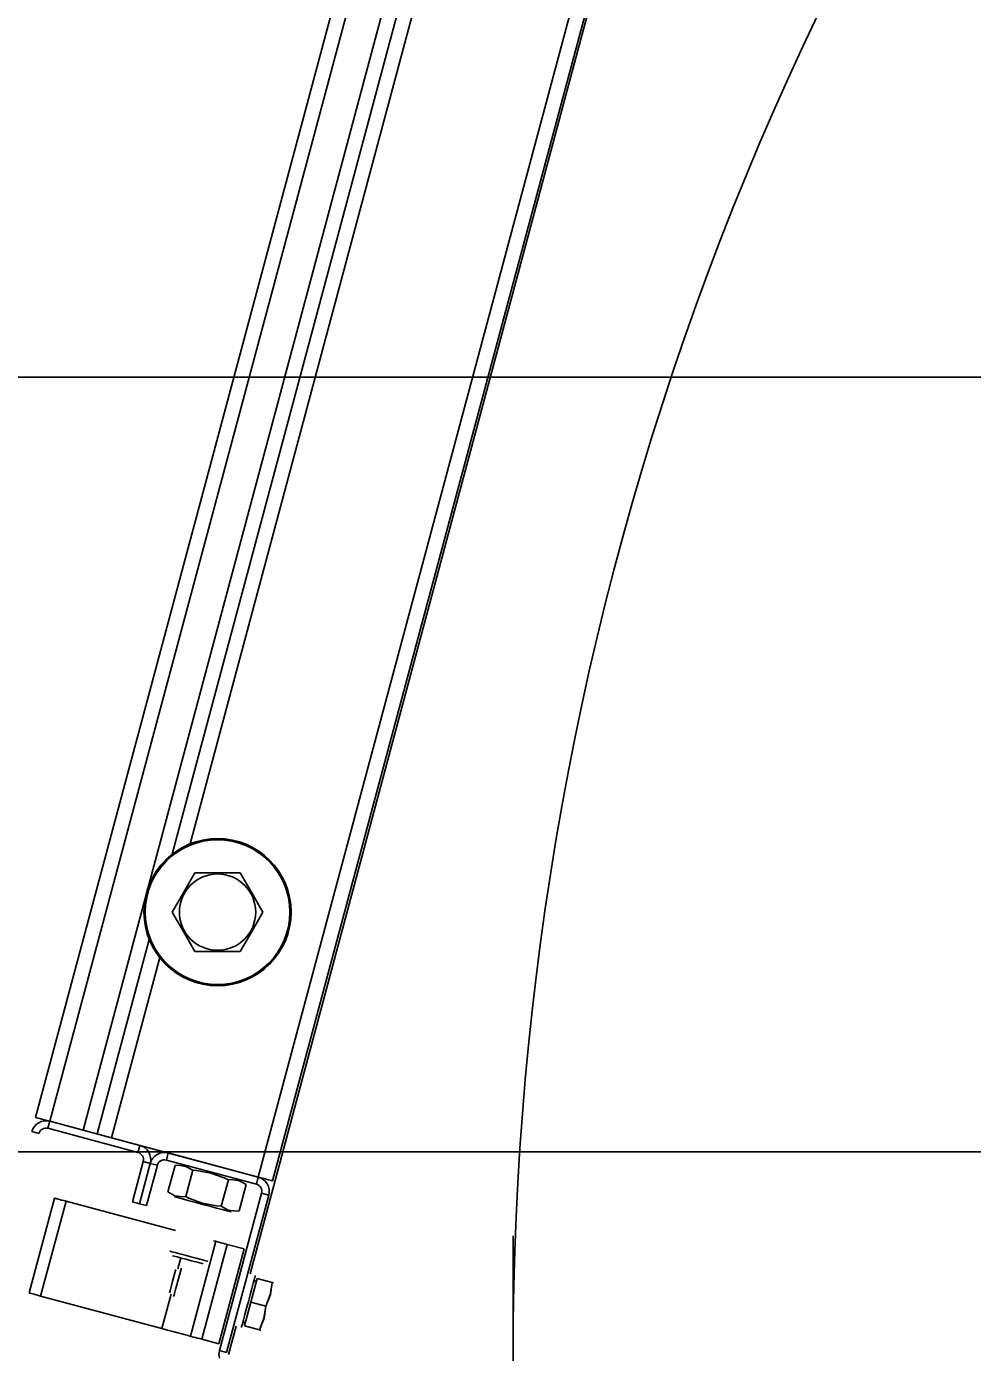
# Model space of a CAD drawing. Extents: x -264222 to -263592, y -1242345 to -1242048.
# Drawn here: x -263852.9975 to -263852.8143, y -1242087.4961 to -1242087.2394 of the extents above; entities that cross this region are included whole.
import ezdxf

# ---------------------------------------------------------------- set-up
doc = ezdxf.new("R2010")
doc.units = 0
doc.layers.add('KFA_2D_SITUACIA_DSP', color=7, linetype='Continuous')

msp = doc.modelspace()

# ---------------------------------------------------------------- linework, layer by layer
at = {"layer": 'KFA_2D_SITUACIA_DSP'}
for p, q in [((-263852.83765, -1242087.04589), (-263852.95419, -1242087.48085)), ((-263852.8949, -1242087.07432), (-263852.99571, -1242087.45055)), ((-263852.89215, -1242087.07506), (-263852.99296, -1242087.45128)), ((-263852.88573, -1242087.07678), (-263852.98654, -1242087.45301)), ((-263852.95259, -1242087.4621), (-263852.85178, -1242087.08588)), ((-263852.94983, -1242087.46284), (-263852.84902, -1242087.08661)), ((-263852.96928, -1242087.3996), (-263852.89748, -1242087.13166)), ((-263852.89748, -1242087.13166), (-263852.96928, -1242087.3996)), ((-263852.96579, -1242087.39759), (-263852.89547, -1242087.13515)), ((-263852.96487, -1242087.40321), (-263852.96703, -1242087.40696)), ((-263852.96487, -1242087.40321), (-263852.96108, -1242087.40321)), ((-263852.96108, -1242087.40321), (-263852.95719, -1242087.40321)), ((-263852.95719, -1242087.40321), (-263852.95609, -1242087.40321)), ((-263852.95387, -1242087.40707), (-263852.95609, -1242087.40321)), ((-263852.96703, -1242087.40696), (-263852.96925, -1242087.41081)), ((-263852.9517, -1242087.41081), (-263852.95387, -1242087.40707)), ((-263852.96925, -1242087.41081), (-263852.96709, -1242087.41456)), ((-263852.95393, -1242087.41467), (-263852.9517, -1242087.41081)), ((-263852.96709, -1242087.41456), (-263852.96487, -1242087.41841)), ((-263852.95609, -1242087.41841), (-263852.95393, -1242087.41467)), ((-263852.98378, -1242087.45374), (-263852.9737, -1242087.41612)), ((-263852.9737, -1242087.41612), (-263852.98378, -1242087.45374)), ((-263852.96487, -1242087.41841), (-263852.96108, -1242087.41841)), ((-263852.96108, -1242087.41841), (-263852.95719, -1242087.41841)), ((-263852.95719, -1242087.41841), (-263852.95609, -1242087.41841)), ((-263852.98103, -1242087.45448), (-263852.97169, -1242087.41961)), ((-263852.99571, -1242087.45055), (-263852.99566, -1242087.45056)), ((-263852.99566, -1242087.45056), (-263852.9955, -1242087.4506)), ((-263852.9955, -1242087.4506), (-263852.99525, -1242087.45067)), ((-263852.99525, -1242087.45067), (-263852.99491, -1242087.45076)), ((-263852.99491, -1242087.45076), (-263852.99449, -1242087.45087)), ((-263852.99449, -1242087.45087), (-263852.99401, -1242087.451)), ((-263852.99401, -1242087.451), (-263852.9935, -1242087.45114)), ((-263852.9935, -1242087.45114), (-263852.99296, -1242087.45128)), ((-263852.99333, -1242087.45266), (-263852.99296, -1242087.45128)), ((-263852.99296, -1242087.45128), (-263852.98654, -1242087.45301)), ((-263852.97553, -1242087.45596), (-263852.99296, -1242087.45128)), ((-263852.99645, -1242087.4533), (-263852.99507, -1242087.45367)), ((-263852.97589, -1242087.45733), (-263852.99333, -1242087.45266)), ((-263852.95259, -1242087.4621), (-263852.98103, -1242087.45448)), ((-263852.97553, -1242087.45596), (-263852.97589, -1242087.45733)), ((-263894.58094, -1242087.45724), (-263809.35464, -1242087.45724)), ((-263852.97698, -1242087.46688), (-263852.97489, -1242087.45908)), ((-263852.97351, -1242087.45945), (-263852.9756, -1242087.46725)), ((-263852.9756, -1242087.46725), (-263852.97351, -1242087.45945)), ((-263852.97489, -1242087.45908), (-263852.97351, -1242087.45945)), ((-263852.97351, -1242087.45945), (-263852.97213, -1242087.45982)), ((-263852.97039, -1242087.45881), (-263852.97002, -1242087.45743)), ((-263852.95295, -1242087.46348), (-263852.97039, -1242087.45881)), ((-263852.95259, -1242087.4621), (-263852.97002, -1242087.45743)), ((-263852.97213, -1242087.45982), (-263852.97422, -1242087.46762)), ((-263852.97008, -1242087.46497), (-263852.96871, -1242087.45987)), ((-263852.96812, -1242087.45982), (-263852.96871, -1242087.45987)), ((-263852.9666, -1242087.46005), (-263852.96812, -1242087.45982)), ((-263852.96664, -1242087.46589), (-263852.96527, -1242087.46079)), ((-263852.96527, -1242087.46079), (-263852.9666, -1242087.46005)), ((-263852.96457, -1242087.46084), (-263852.96527, -1242087.46079)), ((-263852.9618, -1242087.46132), (-263852.96457, -1242087.46084)), ((-263852.95922, -1242087.46224), (-263852.9618, -1242087.46132)), ((-263852.95259, -1242087.4621), (-263852.95295, -1242087.46348)), ((-263852.95205, -1242087.46225), (-263852.95259, -1242087.4621)), ((-263852.95975, -1242087.46774), (-263852.95838, -1242087.46263)), ((-263852.95838, -1242087.46263), (-263852.95922, -1242087.46224)), ((-263852.95779, -1242087.46259), (-263852.95838, -1242087.46263)), ((-263852.95626, -1242087.46281), (-263852.95779, -1242087.46259)), ((-263852.9563, -1242087.46866), (-263852.95494, -1242087.46356)), ((-263852.95494, -1242087.46356), (-263852.95626, -1242087.46281)), ((-263852.95153, -1242087.46239), (-263852.95205, -1242087.46225)), ((-263852.95106, -1242087.46251), (-263852.95153, -1242087.46239)), ((-263852.95064, -1242087.46263), (-263852.95106, -1242087.46251)), ((-263852.9503, -1242087.46272), (-263852.95064, -1242087.46263)), ((-263852.95004, -1242087.46278), (-263852.9503, -1242087.46272)), ((-263852.94989, -1242087.46283), (-263852.95004, -1242087.46278)), ((-263852.94983, -1242087.46284), (-263852.94989, -1242087.46283)), ((-263852.99204, -1242087.46618), (-263852.99695, -1242087.48454)), ((-263852.98983, -1242087.46677), (-263852.99475, -1242087.48513)), ((-263852.99204, -1242087.46618), (-263852.99199, -1242087.46619)), ((-263852.99199, -1242087.46619), (-263852.99187, -1242087.46623)), ((-263852.99187, -1242087.46623), (-263852.99166, -1242087.46628)), ((-263852.99166, -1242087.46628), (-263852.99139, -1242087.46636)), ((-263852.99139, -1242087.46636), (-263852.99106, -1242087.46645)), ((-263852.99106, -1242087.46645), (-263852.99068, -1242087.46655)), ((-263852.99068, -1242087.46655), (-263852.99026, -1242087.46666)), ((-263852.99026, -1242087.46666), (-263852.98983, -1242087.46677)), ((-263852.96864, -1242087.47245), (-263852.98983, -1242087.46677)), ((-263852.97698, -1242087.46688), (-263852.9756, -1242087.46725)), ((-263852.9756, -1242087.46725), (-263852.97422, -1242087.46762)), ((-263852.97008, -1242087.46497), (-263852.96875, -1242087.46571)), ((-263852.96882, -1242087.46592), (-263852.96883, -1242087.46591)), ((-263852.96856, -1242087.46599), (-263852.96882, -1242087.46592)), ((-263852.96875, -1242087.46571), (-263852.96723, -1242087.46594)), ((-263852.96797, -1242087.46614), (-263852.96856, -1242087.46599)), ((-263852.9671, -1242087.46638), (-263852.96797, -1242087.46614)), ((-263852.96723, -1242087.46594), (-263852.96664, -1242087.46589)), ((-263852.96599, -1242087.46668), (-263852.9671, -1242087.46638)), ((-263852.96664, -1242087.46589), (-263852.96601, -1242087.46619)), ((-263852.96601, -1242087.46619), (-263852.96344, -1242087.46715)), ((-263852.96471, -1242087.46702), (-263852.96599, -1242087.46668)), ((-263852.96334, -1242087.46738), (-263852.96471, -1242087.46702)), ((-263852.96344, -1242087.46715), (-263852.96067, -1242087.46766)), ((-263852.96011, -1242087.49569), (-263852.95195, -1242087.46523)), ((-263852.95873, -1242087.49606), (-263852.95057, -1242087.46559)), ((-263852.95195, -1242087.46523), (-263852.95057, -1242087.46559)), ((-263852.96198, -1242087.46775), (-263852.96334, -1242087.46738)), ((-263852.9607, -1242087.46809), (-263852.96198, -1242087.46775)), ((-263852.95959, -1242087.46839), (-263852.9607, -1242087.46809)), ((-263852.96067, -1242087.46766), (-263852.95975, -1242087.46774)), ((-263852.95975, -1242087.46774), (-263852.95842, -1242087.46848)), ((-263852.95871, -1242087.46862), (-263852.95959, -1242087.46839)), ((-263852.95813, -1242087.46878), (-263852.95871, -1242087.46862)), ((-263852.95842, -1242087.46848), (-263852.9569, -1242087.46871)), ((-263852.95787, -1242087.46885), (-263852.95813, -1242087.46878)), ((-263852.95786, -1242087.46885), (-263852.95787, -1242087.46885)), ((-263852.9569, -1242087.46871), (-263852.9563, -1242087.46866)), ((-263852.96084, -1242087.47454), (-263852.96575, -1242087.4929)), ((-263852.96126, -1242087.47443), (-263852.96129, -1242087.47442)), ((-263852.96094, -1242087.47451), (-263852.96126, -1242087.47443)), ((-263852.96084, -1242087.47454), (-263852.96094, -1242087.47451)), ((-263852.96084, -1242087.47454), (-263852.96079, -1242087.47455)), ((-263852.96079, -1242087.47455), (-263852.96067, -1242087.47459)), ((-263852.96067, -1242087.47459), (-263852.96047, -1242087.47464)), ((-263852.96047, -1242087.47464), (-263852.96019, -1242087.47472)), ((-263852.96019, -1242087.47472), (-263852.95986, -1242087.47481)), ((-263852.95986, -1242087.47481), (-263852.95948, -1242087.47491)), ((-263852.95948, -1242087.47491), (-263852.95906, -1242087.47502)), ((-263852.90324, -1242087.51937), (-263852.90324, -1242087.47349)), ((-263852.96965, -1242087.47646), (-263852.96971, -1242087.47645)), ((-263852.96931, -1242087.47656), (-263852.96965, -1242087.47646)), ((-263852.96867, -1242087.47673), (-263852.96931, -1242087.47656)), ((-263852.9692, -1242087.47732), (-263852.96918, -1242087.47733)), ((-263852.96918, -1242087.47733), (-263852.9689, -1242087.4774)), ((-263852.9689, -1242087.4774), (-263852.96833, -1242087.47756)), ((-263852.9678, -1242087.47696), (-263852.96867, -1242087.47673)), ((-263852.96833, -1242087.47756), (-263852.96753, -1242087.47777)), ((-263852.96677, -1242087.47724), (-263852.9678, -1242087.47696)), ((-263852.96568, -1242087.47753), (-263852.96677, -1242087.47724)), ((-263852.96462, -1242087.47781), (-263852.96568, -1242087.47753)), ((-263852.95863, -1242087.47513), (-263852.96355, -1242087.49349)), ((-263852.96025, -1242087.49437), (-263852.95533, -1242087.47602)), ((-263852.95906, -1242087.47502), (-263852.95863, -1242087.47513)), ((-263852.95533, -1242087.47602), (-263852.95863, -1242087.47513)), ((-263852.96863, -1242087.48016), (-263852.96859, -1242087.47998)), ((-263852.9676, -1242087.47775), (-263852.96817, -1242087.47989)), ((-263852.96767, -1242087.48039), (-263852.96754, -1242087.47991)), ((-263852.96754, -1242087.47991), (-263852.9675, -1242087.47974)), ((-263852.96753, -1242087.47777), (-263852.96659, -1242087.47802)), ((-263852.96659, -1242087.47802), (-263852.9656, -1242087.47829)), ((-263852.9656, -1242087.47829), (-263852.96469, -1242087.47853)), ((-263852.96469, -1242087.47853), (-263852.96394, -1242087.47873)), ((-263852.96368, -1242087.47806), (-263852.96462, -1242087.47781)), ((-263852.96394, -1242087.47873), (-263852.96344, -1242087.47886)), ((-263852.96296, -1242087.47826), (-263852.96368, -1242087.47806)), ((-263852.96344, -1242087.47886), (-263852.96324, -1242087.47892)), ((-263852.96324, -1242087.47892), (-263852.96324, -1242087.47892)), ((-263852.9625, -1242087.47838), (-263852.96296, -1242087.47826)), ((-263852.96237, -1242087.47842), (-263852.9625, -1242087.47838)), ((-263852.96942, -1242087.4831), (-263852.96919, -1242087.48224)), ((-263852.96919, -1242087.48224), (-263852.96896, -1242087.48138)), ((-263852.96896, -1242087.48138), (-263852.96877, -1242087.48065)), ((-263852.96877, -1242087.48065), (-263852.96863, -1242087.48016)), ((-263852.96837, -1242087.48298), (-263852.96811, -1242087.48202)), ((-263852.96811, -1242087.48202), (-263852.96787, -1242087.48112)), ((-263852.96787, -1242087.48112), (-263852.96767, -1242087.48039)), ((-263852.95282, -1242087.48171), (-263852.95405, -1242087.4863)), ((-263852.95383, -1242087.48365), (-263852.95355, -1242087.48261)), ((-263852.95355, -1242087.48261), (-263852.95334, -1242087.4818)), ((-263852.95334, -1242087.4818), (-263852.9532, -1242087.4813)), ((-263852.9532, -1242087.4813), (-263852.95316, -1242087.48113)), ((-263852.95282, -1242087.48171), (-263852.94987, -1242087.4825)), ((-263852.95027, -1242087.48489), (-263852.94987, -1242087.4825)), ((-263852.94987, -1242087.4825), (-263852.95025, -1242087.48482)), ((-263852.94987, -1242087.4825), (-263852.94965, -1242087.48256)), ((-263852.94965, -1242087.48256), (-263852.94967, -1242087.48255)), ((-263852.99691, -1242087.48455), (-263852.99695, -1242087.48454)), ((-263852.99679, -1242087.48458), (-263852.99691, -1242087.48455)), ((-263852.99658, -1242087.48464), (-263852.99679, -1242087.48458)), ((-263852.99631, -1242087.48471), (-263852.99658, -1242087.48464)), ((-263852.99597, -1242087.4848), (-263852.99631, -1242087.48471)), ((-263852.99559, -1242087.4849), (-263852.99597, -1242087.4848)), ((-263852.99518, -1242087.48501), (-263852.99559, -1242087.4849)), ((-263852.99475, -1242087.48513), (-263852.99518, -1242087.48501)), ((-263852.97126, -1242087.49142), (-263852.99475, -1242087.48513)), ((-263852.96948, -1242087.48479), (-263852.97126, -1242087.49142)), ((-263852.9698, -1242087.4845), (-263852.96975, -1242087.48433)), ((-263852.96975, -1242087.48433), (-263852.96962, -1242087.48384)), ((-263852.96962, -1242087.48384), (-263852.96942, -1242087.4831)), ((-263852.96898, -1242087.48525), (-263852.96893, -1242087.48508)), ((-263852.96893, -1242087.48508), (-263852.9688, -1242087.48461)), ((-263852.9688, -1242087.48461), (-263852.96861, -1242087.48387)), ((-263852.96861, -1242087.48387), (-263852.96837, -1242087.48298)), ((-263852.95451, -1242087.48618), (-263852.95416, -1242087.48487)), ((-263852.95416, -1242087.48487), (-263852.95383, -1242087.48365)), ((-263852.95025, -1242087.48482), (-263852.9511, -1242087.48709)), ((-263852.9511, -1242087.48709), (-263852.95027, -1242087.48489)), ((-263852.95405, -1242087.4863), (-263852.95528, -1242087.49089)), ((-263852.95519, -1242087.4887), (-263852.95486, -1242087.48748)), ((-263852.95486, -1242087.48748), (-263852.95451, -1242087.48618)), ((-263852.95405, -1242087.4863), (-263852.9511, -1242087.48709)), ((-263852.9515, -1242087.48948), (-263852.9511, -1242087.48709)), ((-263852.9511, -1242087.48709), (-263852.95148, -1242087.48941)), ((-263852.95568, -1242087.49055), (-263852.95547, -1242087.48974)), ((-263852.95547, -1242087.48974), (-263852.95519, -1242087.4887)), ((-263852.95148, -1242087.48941), (-263852.95233, -1242087.49168)), ((-263852.95233, -1242087.49168), (-263852.9515, -1242087.48948)), ((-263852.97126, -1242087.49142), (-263852.97019, -1242087.49171)), ((-263852.97019, -1242087.49171), (-263852.96915, -1242087.49199)), ((-263852.96915, -1242087.49199), (-263852.9682, -1242087.49224)), ((-263852.9682, -1242087.49224), (-263852.96737, -1242087.49246)), ((-263852.96737, -1242087.49246), (-263852.96668, -1242087.49265)), ((-263852.96668, -1242087.49265), (-263852.96617, -1242087.49278)), ((-263852.96617, -1242087.49278), (-263852.96586, -1242087.49287)), ((-263852.96586, -1242087.49287), (-263852.96575, -1242087.4929)), ((-263852.96571, -1242087.49291), (-263852.96575, -1242087.4929)), ((-263852.96559, -1242087.49294), (-263852.96571, -1242087.49291)), ((-263852.96538, -1242087.493), (-263852.96559, -1242087.49294)), ((-263852.9569, -1242087.49094), (-263852.95837, -1242087.49643)), ((-263852.95586, -1242087.49122), (-263852.95582, -1242087.49105)), ((-263852.95582, -1242087.49105), (-263852.95568, -1242087.49055)), ((-263852.95528, -1242087.49089), (-263852.95233, -1242087.49168)), ((-263852.95233, -1242087.49168), (-263852.95211, -1242087.49174)), ((-263852.95211, -1242087.49174), (-263852.95213, -1242087.49173)), ((-263852.96511, -1242087.49307), (-263852.96538, -1242087.493)), ((-263852.96478, -1242087.49316), (-263852.96511, -1242087.49307)), ((-263852.96439, -1242087.49326), (-263852.96478, -1242087.49316)), ((-263852.96398, -1242087.49337), (-263852.96439, -1242087.49326)), ((-263852.96355, -1242087.49349), (-263852.96398, -1242087.49337)), ((-263852.96025, -1242087.49437), (-263852.96355, -1242087.49349)), ((-263852.95873, -1242087.49606), (-263852.96011, -1242087.49569))]:
    msp.add_line(p, q, dxfattribs=at)
msp.add_lwpolyline([(-263794.89279, -1242227.38224), (-263808.96779, -1242241.45724), (-263894.96779, -1242241.45724), (-263909.04279, -1242227.38224), (-263909.04279, -1242196.33267), (-263914.14284, -1242196.33267), (-263914.14284, -1242132.43267), (-263909.04279, -1242132.43267), (-263909.04279, -1242101.38223), (-263894.96779, -1242087.30724), (-263808.96779, -1242087.30724), (-263794.89279, -1242101.38223), (-263794.89279, -1242227.38224)], dxfattribs=at)
for radius in [0.01425, 0.01401, 0.00739]:
    msp.add_circle((-263852.96048, -1242087.41081), radius, dxfattribs=at)
for centre, radius, start, end in [((-263852.30474, -1242087.49643), 0.5985, 55.15038, 304.84962), ((-263852.9937, -1242087.45404), 0.00285, 75, 165), ((-263852.9937, -1242087.45404), 0.00142, 75, 165), ((-263852.97626, -1242087.45871), 0.00285, 345, 75), ((-263852.97626, -1242087.45871), 0.00143, 345, 75), ((-263852.97076, -1242087.46018), 0.00285, 75, 165), ((-263852.97076, -1242087.46018), 0.00143, 75, 165), ((-263852.95332, -1242087.46486), 0.00285, 345, 75), ((-263852.95332, -1242087.46486), 0.00143, 345, 75), ((-263852.95308, -1242087.48268), 0.000475, 75, 165), ((-263852.95502, -1242087.48991), 0.000475, 165, 255), ((-263852.95736, -1242087.49643), 0.00285, 165, 195)]:
    msp.add_arc(centre, radius, start, end, dxfattribs=at)

doc.saveas('drawing.dxf')
